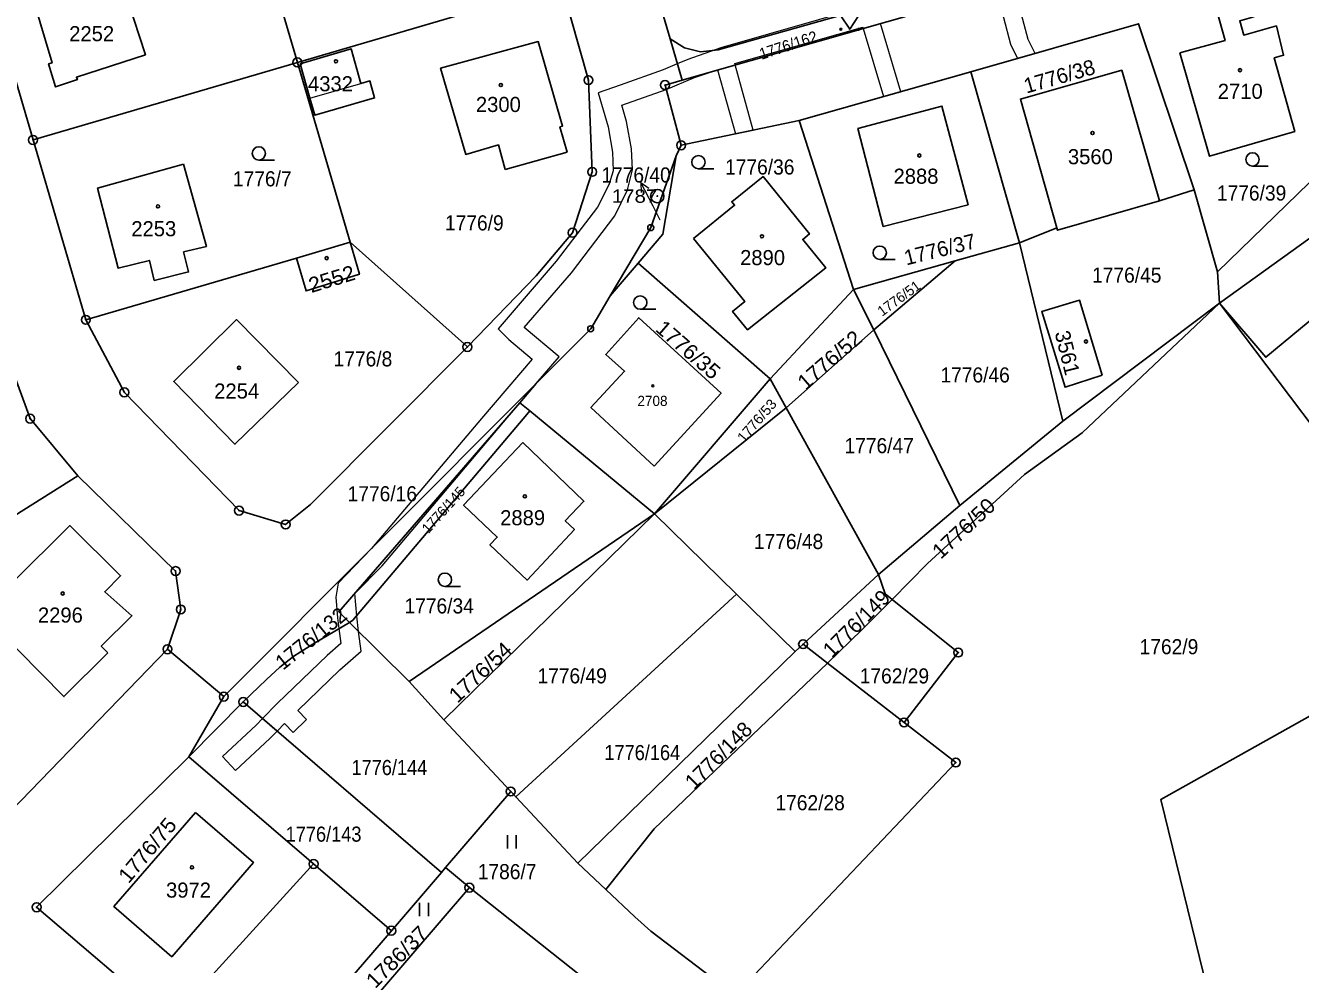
# Model space of a CAD drawing. Extents: x -679733 to -673243, y -1075091 to -1066557.
# Drawn here: x -676726.8 to -676583.2, y -1072446 to -1072340.3 of the extents above; entities that cross this region are included whole.
import ezdxf
from ezdxf.enums import TextEntityAlignment as Align

# ---------------------------------------------------------------- set-up
doc = ezdxf.new("R2010")
doc.units = 0
doc.header["$LTSCALE"] = 0.68
for name, color, linetype, lineweight in [('1', 7, 'Continuous', 25), ('13', 7, 'Continuous', 13), ('3', 7, 'Continuous', 25), ('4', 7, 'Continuous', 13), ('5', 7, 'Continuous', 25), ('7', 7, 'Continuous', 13), ('8', 7, 'Continuous', 25)]:
    doc.layers.add(name, color=color, linetype=linetype, lineweight=lineweight)
doc.layers.add('2', color=7, linetype='Continuous')

msp = doc.modelspace()

# ---------------------------------------------------------------- linework, layer by layer
at = {"layer": '1'}
for p, q in [((-676666.42, -1072335.73), (-676696.16, -1072344.46)), ((-676648.79, -1072343.03), (-676622.64, -1072335.67)), ((-676622.05, -1072337.69), (-676652.85, -1072346.45)), ((-676654.21, -1072341.8), (-676652.59, -1072342.83)), ((-676652.85, -1072346.45), (-676654.21, -1072341.8)), ((-676690.22, -1072364.71), (-676696.16, -1072344.46)), ((-676672.75, -1072356.53), (-676665.77, -1072354.56)), ((-676592.57, -1072368.02), (-676595.21, -1072358.8)), ((-676614.87, -1072364.77), (-676610.68, -1072363.07)), ((-676677.02, -1072376.49), (-676690.22, -1072364.71)), ((-676719.97, -1072373.43), (-676696.26, -1072366.48)), ((-676657.81, -1072367.04), (-676660.95, -1072370.75)), ((-676633.57, -1072370.04), (-676622.11, -1072366.81)), ((-676633.57, -1072370.04), (-676631.26, -1072374.57)), ((-676655.95, -1072395.26), (-676642.92, -1072380.09)), ((-676670, -1072383.69), (-676671.12, -1072382.77)), ((-676641.13, -1072383.33), (-676655.95, -1072395.26)), ((-676641.13, -1072383.33), (-676630.75, -1072402.09)), ((-676747.2, -1072407.49), (-676720.87, -1072391)), ((-676621.59, -1072394.33), (-676630.75, -1072402.09)), ((-676646.74, -1072404.3), (-676655.95, -1072395.26)), ((-676630.75, -1072402.09), (-676639.23, -1072409.95)), ((-676640.13, -1072410.78), (-676646.74, -1072404.3)), ((-676640.13, -1072410.78), (-676664.59, -1072434.61)), ((-676627.86, -1072418.76), (-676636.5, -1072412.07)), ((-676679.66, -1072418.48), (-676683.56, -1072414.13)), ((-676708.38, -1072422.62), (-676694.33, -1072434.69)), ((-676664.59, -1072434.61), (-676671.57, -1072427.14)), ((-676710.47, -1072452.39), (-676694.33, -1072434.69)), ((-676679.94, -1072435.63), (-676679.49, -1072435.1)), ((-676676.8, -1072437.35), (-676698.49, -1072462.62)), ((-676685.58, -1072442.2), (-676701.15, -1072460.35))]:
    msp.add_line(p, q, dxfattribs=at)
for points in [[(-676654.21, -1072341.8), (-676668.3, -1072293.79), (-676681.73, -1072248.01)], [(-676725.91, -1072353.19), (-676696.16, -1072344.46), (-676702.08, -1072324.31)], [(-676677.02, -1072376.49), (-676694.67, -1072394.22), (-676697.48, -1072396.47), (-676702.72, -1072394.91), (-676715.63, -1072381.6), (-676719.97, -1072373.43), (-676725.91, -1072353.19), (-676731.82, -1072333.04)], [(-676581.08, -1072334.53), (-676580.71, -1072343.59), (-676575.76, -1072351.71), (-676592.57, -1072368.02), (-676592.35, -1072371.56)], [(-676666.42, -1072335.73), (-676663.39, -1072346.46), (-676662.97, -1072356.78), (-676665.18, -1072363.63), (-676669.29, -1072368.47), (-676677.02, -1072376.49)], [(-676595.21, -1072358.8), (-676601.48, -1072340.1), (-676620.34, -1072345.53)], [(-676665.77, -1072354.56), (-676666.61, -1072351.72), (-676666.3, -1072351.63), (-676669.05, -1072342.11), (-676680.03, -1072345.12), (-676677.2, -1072354.81), (-676673.52, -1072353.74), (-676672.75, -1072356.53)], [(-676652.59, -1072342.83), (-676650.77, -1072343.25), (-676648.79, -1072343.03)], [(-676622.11, -1072366.81), (-676614.87, -1072364.77), (-676620.34, -1072345.53), (-676639.69, -1072351)], [(-676610.68, -1072363.07), (-676614.77, -1072348.59), (-676603.36, -1072345.34), (-676599.12, -1072360.03), (-676595.21, -1072358.8)], [(-676652.96, -1072353.79), (-676654.77, -1072347.01), (-676652.85, -1072346.45)], [(-676633.57, -1072370.04), (-676639.69, -1072351), (-676652.96, -1072353.79)], [(-676660.95, -1072370.75), (-676656.38, -1072363.06), (-676653.5, -1072354.99), (-676652.96, -1072353.79)], [(-676653.5, -1072354.99), (-676655.03, -1072363.8), (-676657.81, -1072367.04), (-676642.92, -1072380.09), (-676633.57, -1072370.04)], [(-676569.22, -1072354.79), (-676570.14, -1072355.59), (-676592.35, -1072371.56)], [(-676592.35, -1072371.56), (-676587.15, -1072377.64), (-676565.89, -1072360.06), (-676558.38, -1072360.83), (-676560.08, -1072359.37)], [(-676599.12, -1072360.03), (-676610.6, -1072363.35), (-676610.68, -1072363.07)], [(-676614.87, -1072364.77), (-676609.98, -1072384.83), (-676592.35, -1072371.56)], [(-676622.11, -1072366.81), (-676631.26, -1072374.57), (-676621.59, -1072394.33), (-676609.98, -1072384.83)], [(-676669.29, -1072380.6), (-676663.14, -1072374.44), (-676660.95, -1072370.75)], [(-676629.22, -1072404.9), (-676625.24, -1072400.86), (-676614.32, -1072390.86), (-676607.81, -1072386.16), (-676592.35, -1072371.56)], [(-676537.45, -1072383.35), (-676576.01, -1072393.65), (-676581.7, -1072385.68), (-676592.35, -1072371.56)], [(-676642.92, -1072380.09), (-676641.13, -1072383.33), (-676631.26, -1072374.57)], [(-676729.26, -1072376.24), (-676726.24, -1072384.56), (-676720.87, -1072391)], [(-676720.87, -1072391), (-676709.86, -1072401.72), (-676709.28, -1072406.04), (-676710.78, -1072410.52), (-676704.44, -1072415.85), (-676669.29, -1072380.6)], [(-676690.29, -1072407.5), (-676691.5, -1072406.3), (-676671.12, -1072382.77), (-676669.29, -1072380.6)], [(-676759.01, -1072384.97), (-676755.93, -1072395.48), (-676747.2, -1072407.49), (-676733.34, -1072423.3), (-676728.36, -1072428.71), (-676710.78, -1072410.52)], [(-676596.95, -1072485.83), (-676591.17, -1072459.32), (-676598.96, -1072427.43), (-676538.2, -1072393.4), (-676534.79, -1072393.04), (-676524.1, -1072390.75)], [(-676655.95, -1072395.26), (-676679.66, -1072418.48), (-676672.14, -1072426.53)], [(-676630.75, -1072402.09), (-676629.99, -1072404.29), (-676629.22, -1072404.9)], [(-676672.14, -1072426.53), (-676671.57, -1072427.14), (-676646.74, -1072404.3)], [(-676629.22, -1072404.9), (-676621.77, -1072410.89), (-676627.86, -1072418.76), (-676622.04, -1072423.27), (-676646.79, -1072449.4)], [(-676629.22, -1072404.9), (-676632.61, -1072408.34), (-676636.5, -1072412.07), (-676639.23, -1072409.95), (-676640.13, -1072410.78)], [(-676702.25, -1072416.45), (-676699.62, -1072413.91), (-676698.14, -1072412.54), (-676696.57, -1072411.3), (-676694.43, -1072409.95), (-676690.29, -1072407.5)], [(-676636.5, -1072412.07), (-676655.99, -1072430.75), (-676661.44, -1072437.58)], [(-676704.44, -1072415.85), (-676708.38, -1072422.62), (-676702.25, -1072416.45)], [(-676694.33, -1072434.69), (-676685.58, -1072442.2), (-676679.94, -1072435.63), (-676702.25, -1072416.45)], [(-676710.47, -1072452.39), (-676725.51, -1072439.56), (-676708.38, -1072422.62)], [(-676672.14, -1072426.53), (-676679.49, -1072435.1), (-676676.8, -1072437.35), (-676652.62, -1072456.51), (-676646.79, -1072449.4)], [(-676646.79, -1072449.4), (-676648.66, -1072448.11), (-676656.36, -1072442.26), (-676658.18, -1072440.65), (-676661.44, -1072437.58), (-676664.59, -1072434.61)]]:
    msp.add_lwpolyline(points, dxfattribs=at)
for points in [[(-676725.89, -1072337.29), (-676723.77, -1072344.5), (-676724.17, -1072344.62), (-676723.4, -1072347.21), (-676720.92, -1072346.4), (-676721.02, -1072346.12), (-676713.26, -1072343.6), (-676715.24, -1072337.53), (-676713.7, -1072337.03), (-676714.05, -1072333.73), (-676716.24, -1072334.45), (-676716.91, -1072332.39), (-676721.78, -1072333.79), (-676721.13, -1072335.89)], [(-676596.84, -1072343.37), (-676593.48, -1072355.02), (-676583.89, -1072352.23), (-676586.2, -1072343.94), (-676585.15, -1072343.65), (-676585.96, -1072340.36), (-676589.63, -1072341.39), (-676590.07, -1072339.78), (-676588.51, -1072339.34), (-676588.99, -1072337.62), (-676592.65, -1072338.64), (-676591.72, -1072341.98)], [(-676689.02, -1072346.85), (-676688, -1072346.54), (-676687.47, -1072348.46), (-676694.21, -1072350.41), (-676694.75, -1072348.48), (-676695.84, -1072344.61), (-676690.09, -1072342.94)], [(-676630.22, -1072362.94), (-676633.05, -1072351.88), (-676623.61, -1072349.37), (-676620.66, -1072360.48)], [(-676708.99, -1072355.9), (-676718.65, -1072358.61), (-676716.34, -1072367.62), (-676712.82, -1072366.75), (-676712.27, -1072368.99), (-676708.41, -1072368.04), (-676708.96, -1072365.8), (-676706.39, -1072365.17)], [(-676651.56, -1072364.27), (-676646.94, -1072360.54), (-676647.26, -1072360.15), (-676643.74, -1072357.31), (-676638.51, -1072363.77), (-676639.26, -1072364.38), (-676636.68, -1072367.59), (-676645.48, -1072374.57), (-676647.16, -1072372.49), (-676645.8, -1072371.39)], [(-676696.26, -1072366.48), (-676695.17, -1072370.19), (-676689.17, -1072368.3), (-676690.22, -1072364.71)], [(-676605.57, -1072379.66), (-676609.74, -1072381.02), (-676612.36, -1072372.48), (-676608.1, -1072371.23)], [(-676696.04, -1072380.48), (-676703, -1072373.41), (-676710.07, -1072380.37), (-676703.19, -1072387.44)], [(-676655.99, -1072389.89), (-676648.47, -1072381.7), (-676657.73, -1072373.2), (-676661.44, -1072377.32), (-676659.32, -1072379.22), (-676663.11, -1072383.31)], [(-676670.33, -1072384.08), (-676689.91, -1072407.26), (-676690.29, -1072407.5), (-676683.56, -1072414.13), (-676655.95, -1072395.26), (-676670, -1072383.69)], [(-676670.76, -1072387.26), (-676663.9, -1072393.85), (-676666.01, -1072396.05), (-676664.98, -1072397.03), (-676670.29, -1072402.73), (-676674.48, -1072398.75), (-676673.66, -1072397.9), (-676677.45, -1072394.29)], [(-676717.48, -1072410.92), (-676718.23, -1072410.16), (-676714.79, -1072406.75), (-676717.84, -1072404.04), (-676716.06, -1072402.24), (-676721.76, -1072396.6), (-676728.28, -1072403.07), (-676729.3, -1072402.04), (-676732.74, -1072405.46), (-676722.43, -1072415.84)], [(-676707.61, -1072428.88), (-676701.11, -1072434.52), (-676710.3, -1072445.13), (-676716.81, -1072439.48)]]:
    msp.add_lwpolyline(points, close=True, dxfattribs=at)
at = {"layer": '13'}
for points in [[(-676617.47, -1072336.38), (-676615.89, -1072342.41), (-676615.09, -1072344.02), (-676613.09, -1072343.44), (-676613.91, -1072341.89), (-676615.5, -1072335.81)], [(-676632.14, -1072338.12), (-676648.5, -1072342.8), (-676652.19, -1072344.12), (-676653.39, -1072344.62), (-676654.97, -1072345.28), (-676659.84, -1072347.03), (-676662.28, -1072347.87), (-676661.19, -1072351.7), (-676660.68, -1072354.58), (-676660.6, -1072356.66), (-676661.08, -1072358.24), (-676662.37, -1072360.77), (-676667.01, -1072366.83), (-676673.57, -1072374.44), (-676672.37, -1072375.64), (-676669.73, -1072377.85), (-676675.44, -1072384.55), (-676687.8, -1072399.16), (-676691.55, -1072403.08), (-676691.83, -1072404.65), (-676691.64, -1072406.98), (-676691.48, -1072408.2), (-676690.29, -1072407.5)], [(-676671.12, -1072382.77), (-676669.29, -1072380.6), (-676666.67, -1072377.59), (-676670.61, -1072374.31), (-676665.29, -1072368.13), (-676660.43, -1072361.73), (-676659, -1072358.8), (-676658.44, -1072356.56), (-676658.56, -1072354.2), (-676659.11, -1072351.1), (-676659.64, -1072349.26), (-676654.64, -1072347.49), (-676651.47, -1072346.16), (-676648.85, -1072345.31), (-676646.84, -1072352.5), (-676644.84, -1072352.08), (-676646.89, -1072344.75), (-676646.93, -1072344.6), (-676632.51, -1072340.48), (-676632.46, -1072340.65), (-676630.19, -1072348.31), (-676628.23, -1072347.76), (-676630.5, -1072340.09)], [(-676690.29, -1072407.5), (-676691.5, -1072406.3), (-676689.7, -1072404.26), (-676671.12, -1072382.77)]]:
    msp.add_lwpolyline(points, dxfattribs=at)
for points in [[(-676698.44, -1072419.73), (-676697.61, -1072418.88), (-676696.62, -1072419.88), (-676695.13, -1072418.41), (-676696.12, -1072417.4), (-676691.39, -1072412.85), (-676688.97, -1072410.75), (-676689.26, -1072408.51), (-676689.48, -1072406.8), (-676689.7, -1072404.26), (-676686.62, -1072401.11), (-676671.12, -1072382.77), (-676691.5, -1072406.3), (-676690.29, -1072407.5), (-676691.48, -1072408.2), (-676691.26, -1072409.87), (-676692.81, -1072411.21), (-676698.39, -1072416.58), (-676700.08, -1072418.32)], [(-676703.11, -1072424.18), (-676699.25, -1072420.56), (-676698.44, -1072419.73), (-676700.08, -1072418.32), (-676700.79, -1072419.06), (-676704.59, -1072422.6)]]:
    msp.add_lwpolyline(points, close=True, dxfattribs=at)
at = {"layer": '3'}
for p, q in [((-676700.493, -1072355.45), (-676698.743, -1072355.45)), ((-676651.013, -1072356.44), (-676649.263, -1072356.44)), ((-676588.643, -1072356.13), (-676586.893, -1072356.13)), ((-676630.603, -1072366.63), (-676628.853, -1072366.63)), ((-676657.563, -1072372.24), (-676655.813, -1072372.24)), ((-676679.553, -1072403.44), (-676677.803, -1072403.44)), ((-676672.521, -1072432.94), (-676672.521, -1072431.44)), ((-676671.52, -1072432.94), (-676671.52, -1072431.44)), ((-676682.401, -1072440.57), (-676682.401, -1072439.07)), ((-676681.4, -1072440.57), (-676681.4, -1072439.07))]:
    msp.add_line(p, q, dxfattribs=at)
msp.add_lwpolyline([(-676634.98, -1072339.229), (-676633.98, -1072340.73), (-676632.98, -1072339.229)], dxfattribs=at)
for centre, radius in [((-676634.98, -1072340.7295), 0.1), ((-676632.98, -1072340.7295), 0.1), ((-676700.4929, -1072354.6998), 0.75), ((-676651.0129, -1072355.6898), 0.75), ((-676588.6429, -1072355.3798), 0.75), ((-676630.6029, -1072365.8798), 0.75), ((-676657.5629, -1072371.4898), 0.75), ((-676679.5529, -1072402.6898), 0.75)]:
    msp.add_circle(centre, radius, dxfattribs=at)
at = {"layer": '4'}
msp.add_line((-676694.75, -1072348.48), (-676689.02, -1072346.85), dxfattribs=at)
at = {"layer": '5'}
for centre, radius in [((-676691.8168, -1072344.3292), 0.175), ((-676590.0468, -1072345.3292), 0.175), ((-676673.2568, -1072347.0092), 0.175), ((-676606.6568, -1072352.4092), 0.175), ((-676626.1368, -1072354.9392), 0.175), ((-676711.8468, -1072360.6692), 0.175), ((-676643.8568, -1072364.0292), 0.175), ((-676692.8568, -1072366.4992), 0.175), ((-676607.3868, -1072375.8792), 0.175), ((-676702.7168, -1072378.8392), 0.175), ((-676656.1546, -1072380.8594), 0.1172), ((-676670.5468, -1072393.3092), 0.175), ((-676722.5668, -1072404.2392), 0.175), ((-676708.0268, -1072435.0692), 0.175)]:
    msp.add_circle(centre, radius, dxfattribs=at)
at = {"layer": '7'}
msp.add_line((-676657.482, -1072357.966), (-676657.474, -1072359.086), dxfattribs=at)
msp.add_lwpolyline([(-676655.33, -1072362.21), (-676656.12, -1072360.64), (-676657.482, -1072357.966), (-676656.582, -1072358.631)], dxfattribs=at)
at = {"layer": '8'}
for centre, radius in [((-676696.16, -1072344.4599), 0.5), ((-676696.16, -1072344.4599), 0.0303), ((-676663.39, -1072346.4599), 0.5), ((-676663.39, -1072346.4599), 0.0303), ((-676654.77, -1072347.0099), 0.5), ((-676654.77, -1072347.0099), 0.0303), ((-676725.91, -1072353.1899), 0.5), ((-676725.91, -1072353.1899), 0.0303), ((-676652.96, -1072353.7899), 0.5), ((-676652.96, -1072353.7899), 0.0303), ((-676662.97, -1072356.7799), 0.5), ((-676662.97, -1072356.7799), 0.0303), ((-676655.64, -1072359.5098), 0.75), ((-676655.64, -1072359.5098), 0.03), ((-676656.38, -1072363.0599), 0.335), ((-676665.18, -1072363.6299), 0.5), ((-676665.18, -1072363.6299), 0.0303), ((-676656.38, -1072363.0599), 0.0203), ((-676719.97, -1072373.4299), 0.5), ((-676719.97, -1072373.4299), 0.0303), ((-676663.14, -1072374.4399), 0.335), ((-676663.14, -1072374.4399), 0.0203), ((-676677.02, -1072376.4899), 0.5), ((-676677.02, -1072376.4899), 0.0303), ((-676715.63, -1072381.5999), 0.5), ((-676715.63, -1072381.5999), 0.0303), ((-676726.24, -1072384.5599), 0.5), ((-676726.24, -1072384.5599), 0.0303), ((-676702.72, -1072394.9099), 0.5), ((-676702.72, -1072394.9099), 0.0303), ((-676697.48, -1072396.4699), 0.5), ((-676697.48, -1072396.4699), 0.0303), ((-676709.86, -1072401.7199), 0.5), ((-676709.86, -1072401.7199), 0.0303), ((-676709.28, -1072406.0399), 0.5), ((-676709.28, -1072406.0399), 0.0303), ((-676710.78, -1072410.5199), 0.5), ((-676639.23, -1072409.9499), 0.5), ((-676639.23, -1072409.9499), 0.0303), ((-676710.78, -1072410.5199), 0.0303), ((-676621.77, -1072410.8899), 0.5), ((-676621.77, -1072410.8899), 0.0303), ((-676704.44, -1072415.8499), 0.5), ((-676704.44, -1072415.8499), 0.0303), ((-676702.25, -1072416.4499), 0.5), ((-676702.25, -1072416.4499), 0.0303), ((-676627.86, -1072418.7599), 0.5), ((-676627.86, -1072418.7599), 0.0303), ((-676622.04, -1072423.2699), 0.5), ((-676622.04, -1072423.2699), 0.0303), ((-676672.14, -1072426.5299), 0.5), ((-676672.14, -1072426.5299), 0.0303), ((-676694.33, -1072434.6899), 0.5), ((-676694.33, -1072434.6899), 0.0303), ((-676676.8, -1072437.3499), 0.5), ((-676676.8, -1072437.3499), 0.0303), ((-676725.51, -1072439.5599), 0.5), ((-676725.51, -1072439.5599), 0.0303), ((-676685.58, -1072442.1999), 0.5), ((-676685.58, -1072442.1999), 0.0303)]:
    msp.add_circle(centre, radius, dxfattribs=at)

# ---------------------------------------------------------------- texts
at = {"layer": '2'}
for s, height, p in [('2252', 1.7, (-676721.84, -1072342.07)), ('2710', 1.7, (-676592.55, -1072348.56)), ('2300', 1.7, (-676676.06, -1072350.04)), ('3560', 1.7, (-676609.42, -1072355.92)), ('2888', 1.7, (-676629.05, -1072358.12)), ('2253', 1.7, (-676714.85, -1072364.029)), ('2890', 1.7, (-676646.32, -1072367.279)), ('2254', 1.7, (-676705.52, -1072382.3)), ('2708', 1.14, (-676657.88, -1072383.13)), ('2889', 1.7, (-676673.33, -1072396.56)), ('2296', 1.7, (-676725.36, -1072407.519)), ('3972', 1.7, (-676710.94, -1072438.479))]:
    msp.add_text(s, height=height, dxfattribs=at).set_placement(p)
for s, height, rotation, width, p in [('1776/162', 1.275, 18, 0.95, (-676640.7015, -1072343.1235)), ('1786/37', 1.7, 45, 1.05, (-676684.3475, -1072445.7495))]:
    msp.add_text(s, height=height, rotation=rotation, dxfattribs=dict(at, width=width)).set_placement(p, align=Align.CENTER)
for s, height, rotation, p in [('1776/38', 1.7, 16, (-676614.095, -1072347.977)), ('1776/37', 1.7, 14, (-676627.614, -1072367.324)), ('1776/51', 1.14, 36, (-676630.334, -1072373.091)), ('3561', 1.7, 284, (-676610.924, -1072374.895))]:
    msp.add_text(s, height=height, rotation=rotation, dxfattribs=at).set_placement(p)
msp.add_text('4332', height=1.7, dxfattribs=at).set_placement((-676692.43, -1072347.71), align=Align.CENTER)
for s, width, p in [('1776/36', 0.95, (-676648.01, -1072357.08)), ('1776/7', 0.95, (-676703.41, -1072358.41)), ('1776/39', 0.95, (-676592.65, -1072360.009)), ('1776/9', 0.95, (-676679.54, -1072363.37)), ('1776/45', 0.95, (-676606.7, -1072369.249)), ('1776/8', 0.95, (-676692.08, -1072378.68)), ('1776/46', 0.95, (-676623.77, -1072380.489)), ('1776/47', 0.95, (-676634.57, -1072388.45)), ('1776/16', 0.95, (-676690.5, -1072393.86)), ('1776/48', 0.95, (-676644.77, -1072399.239)), ('1776/34', 0.95, (-676684.1, -1072406.489)), ('1762/9', 0.95, (-676601.35, -1072411.08)), ('1776/49', 0.95, (-676669.13, -1072414.36)), ('1776/164', 0.9, (-676661.6, -1072422.999)), ('1786/7', 0.95, (-676675.85, -1072436.4))]:
    msp.add_text(s, height=1.7, dxfattribs=dict(at, width=width)).set_placement(p)
at = {"layer": '2', "width": 0.95}
msp.add_text('1776/40', height=1.7, dxfattribs=at).set_placement((-676654.13, -1072357.979), align=Align.RIGHT)
at = {"layer": '2', "width": 1.05}
for s, height, rotation, p in [('2552', 1.7, 17, (-676694.581, -1072370.422)), ('1776/35', 1.7, 319, (-676655.967, -1072374.611)), ('1776/52', 1.7, 41, (-676638.942, -1072381.421)), ('1776/53', 1.14, 49, (-676645.899, -1072387.333)), ('1776/50', 1.7, 43, (-676623.73, -1072400.461)), ('1776/54', 1.7, 43, (-676678.14, -1072416.661)), ('1776/75', 1.7, 50, (-676715.158, -1072436.986))]:
    msp.add_text(s, height=height, rotation=rotation, dxfattribs=at).set_placement(p)
at = {"layer": '2'}
for s, height, rotation, p in [('1776/145', 1.139, 48, (-676679.2881, -1072395.2071)), ('1776/149', 1.7, 45, (-676632.628, -1072408.22)), ('1776/132', 1.7, 39, (-676694.0879, -1072409.9608)), ('1776/148', 1.7, 45, (-676648.148, -1072423.06))]:
    msp.add_text(s, height=height, rotation=rotation, dxfattribs=at).set_placement(p, align=Align.CENTER)
for s, width, p in [('1762/29', 0.95, (-676628.95, -1072414.37)), ('1776/144', 0.9, (-676685.8, -1072424.68)), ('1762/28', 0.95, (-676638.44, -1072428.64)), ('1776/143', 0.9, (-676693.21, -1072432.18))]:
    msp.add_text(s, height=1.7, dxfattribs=dict(at, width=width)).set_placement(p, align=Align.CENTER)
at = {"layer": '8', "width": 1.15}
msp.add_text('1787', height=1.5, dxfattribs=at).set_placement((-676655.639, -1072360.26), align=Align.RIGHT)

doc.saveas('drawing.dxf')
